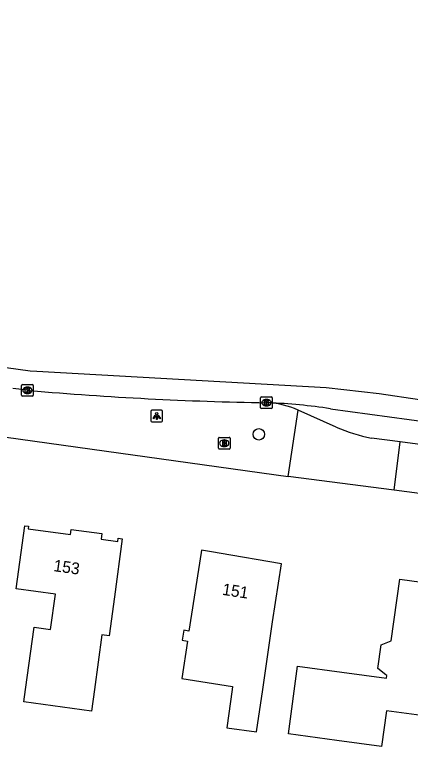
# Model space of a CAD drawing. Extents: x 161486 to 162249, y 379484 to 380829.
# Drawn here: x 162055 to 162088.8, y 380745.1 to 380807.6 of the extents above; entities that cross this region are included whole.
import ezdxf

# ---------------------------------------------------------------- set-up
doc = ezdxf.new("R2010")
doc.units = 0
for name, color, linetype in [('IMGEO_Boom', 7, 'Continuous'), ('IMGEO_Brandkraan', 7, 'Continuous'), ('IMGEO_Fietspad_open', 7, 'Continuous'), ('IMGEO_Kolk', 7, 'Continuous'), ('IMGEO_Lichtpunt', 7, 'Continuous'), ('IMGEO_Pand', 7, 'Continuous'), ('IMGEO_Pand_nummerreeks', 7, 'Continuous'), ('IMGEO_Rijbaan_lokaal_gesloten', 7, 'Continuous'), ('IMGEO_Voetpad_open', 7, 'Continuous')]:
    doc.layers.add(name, color=color, linetype=linetype)

msp = doc.modelspace()

# ---------------------------------------------------------------- linework, layer by layer
at = {"layer": 'IMGEO_Boom'}
msp.add_circle((162075.88, 380771.793), 0.489, dxfattribs=at)
at = {"layer": 'IMGEO_Brandkraan'}
for p, q in [((162072.429, 380770.606), (162072.429, 380771.458)), ((162072.504, 380771.532), (162073.356, 380771.532)), ((162072.917, 380771.312), (162072.942, 380771.312)), ((162073.43, 380771.458), (162073.43, 380770.606)), ((162072.94, 380770.752), (162072.915, 380770.752)), ((162073.356, 380770.532), (162072.504, 380770.532))]:
    msp.add_line(p, q, dxfattribs=at)
for points in [[(162072.429, 380770.606), (162072.429, 380771.458)], [(162072.504, 380771.532), (162073.356, 380771.532)], [(162073.43, 380771.458), (162073.43, 380770.606)], [(162072.777, 380771.232), (162072.777, 380770.832), (162072.99, 380770.832)], [(162073.008, 380771.232), (162072.777, 380771.232)], [(162072.956, 380771.151), (162072.902, 380771.151), (162072.902, 380771.075)], [(162072.902, 380771.075), (162072.955, 380771.075)], [(162072.964, 380770.999), (162072.902, 380770.999), (162072.902, 380770.918)], [(162072.902, 380770.918), (162072.964, 380770.918)], [(162073.356, 380770.532), (162072.504, 380770.532)]]:
    msp.add_lwpolyline(points, dxfattribs=at)
for centre, radius, start, end in [((162072.506, 380771.456), 0.0765, 91.55205, 178.44795), ((162072.506, 380771.456), 0.0765, 91.55205, 178.44795), ((162073.354, 380771.456), 0.0765, 1.55205, 88.44795), ((162073.354, 380771.456), 0.0765, 1.55205, 88.44795), ((162072.957, 380771.113), 0.0379, 267.82845, 90.93552), ((162072.965, 380770.958), 0.0404, 269.87594, 90.50774), ((162072.996, 380771.083), 0.251, 268.66757, 293.53466), ((162073.012, 380771.087), 0.145, 59.4692, 91.53667), ((162073.037, 380771.134), 0.0922, 285.51372, 58.15012), ((162073.042, 380770.942), 0.105, 301.31148, 78.98903), ((162072.506, 380770.608), 0.0765, 181.55205, 268.44795), ((162072.506, 380770.608), 0.0765, 181.55205, 268.44795), ((162073.354, 380770.608), 0.0765, 271.55205, 358.44795), ((162073.354, 380770.608), 0.0765, 271.55205, 358.44795)]:
    msp.add_arc(centre, radius, start, end, dxfattribs=at)
for centre, major_axis, ratio, start_param, end_param in [((162072.916, 380771.032), (-0.387, 0.002), 0.722429, 4.712389, 7.853982), ((162072.941, 380771.032), (-0.39, 0.002), 0.717154, 1.570796, 4.712389)]:
    msp.add_ellipse(centre, major_axis=major_axis, ratio=ratio, start_param=start_param, end_param=end_param, dxfattribs=at)
at = {"layer": 'IMGEO_Fietspad_open'}
for points in [[(162056.331, 380775.531), (162056.107, 380775.55), (162054.874, 380775.706)], [(162076.711, 380774.488), (162076.528, 380774.495)], [(162082, 380773.982), (162090.414, 380772.833), (162103.563, 380771.053), (162105.995, 380770.702), (162108.893, 380770.206)]]:
    msp.add_lwpolyline(points, dxfattribs=at)
for centre, radius, start, end in [((162081.035, 381059.757), 285.298, 265.03245, 269.09475), ((162074.51, 380723.586), 50.95, 81.54631, 87.52395)]:
    msp.add_arc(centre, radius, start, end, dxfattribs=at)
at = {"layer": 'IMGEO_Kolk'}
for p, q in [((162055.61, 380775.123), (162055.61, 380775.975)), ((162055.685, 380776.049), (162056.537, 380776.049)), ((162056.098, 380775.829), (162056.123, 380775.829)), ((162056.611, 380775.975), (162056.611, 380775.123)), ((162056.537, 380775.049), (162055.685, 380775.049)), ((162056.121, 380775.269), (162056.096, 380775.269)), ((162076.032, 380774.067), (162076.032, 380774.919)), ((162076.107, 380774.993), (162076.959, 380774.993)), ((162076.52, 380774.773), (162076.545, 380774.773)), ((162077.033, 380774.919), (162077.033, 380774.067)), ((162076.959, 380773.993), (162076.107, 380773.993)), ((162076.543, 380774.213), (162076.518, 380774.213))]:
    msp.add_line(p, q, dxfattribs=at)
for points in [[(162055.61, 380775.123), (162055.61, 380775.975)], [(162055.685, 380776.049), (162056.537, 380776.049)], [(162055.931, 380775.749), (162056.054, 380775.749), (162056.054, 380775.598), (162056.184, 380775.749), (162056.348, 380775.749), (162056.202, 380775.598), (162056.355, 380775.349), (162056.203, 380775.349), (162056.118, 380775.513), (162056.054, 380775.446), (162056.054, 380775.349), (162055.931, 380775.349), (162055.931, 380775.749)], [(162056.611, 380775.975), (162056.611, 380775.123)], [(162056.537, 380775.049), (162055.685, 380775.049)], [(162076.032, 380774.067), (162076.032, 380774.919)], [(162076.107, 380774.993), (162076.959, 380774.993)], [(162076.353, 380774.693), (162076.476, 380774.693), (162076.476, 380774.542), (162076.606, 380774.693), (162076.77, 380774.693), (162076.624, 380774.542), (162076.777, 380774.293), (162076.625, 380774.293), (162076.54, 380774.457), (162076.476, 380774.39), (162076.476, 380774.293), (162076.353, 380774.293), (162076.353, 380774.693)], [(162077.033, 380774.919), (162077.033, 380774.067)], [(162076.959, 380773.993), (162076.107, 380773.993)]]:
    msp.add_lwpolyline(points, dxfattribs=at)
for centre, start, end in [((162055.687, 380775.973), 91.55205, 178.44795), ((162055.687, 380775.973), 91.55205, 178.44795), ((162056.535, 380775.973), 1.55205, 88.44795), ((162056.535, 380775.973), 1.55205, 88.44795), ((162055.687, 380775.125), 181.55205, 268.44795), ((162055.687, 380775.125), 181.55205, 268.44795), ((162056.535, 380775.125), 271.55205, 358.44795), ((162056.535, 380775.125), 271.55205, 358.44795), ((162076.109, 380774.917), 91.55205, 178.44795), ((162076.109, 380774.917), 91.55205, 178.44795), ((162076.957, 380774.917), 1.55205, 88.44795), ((162076.957, 380774.917), 1.55205, 88.44795), ((162076.109, 380774.069), 181.55205, 268.44795), ((162076.109, 380774.069), 181.55205, 268.44795), ((162076.957, 380774.069), 271.55205, 358.44795), ((162076.957, 380774.069), 271.55205, 358.44795)]:
    msp.add_arc(centre, 0.0765, start, end, dxfattribs=at)
for centre, major_axis, ratio, start_param, end_param in [((162056.097, 380775.549), (-0.387, 0.002), 0.722429, 4.712389, 7.853982), ((162056.122, 380775.549), (-0.39, 0.002), 0.717154, 1.570796, 4.712389), ((162076.519, 380774.493), (-0.387, 0.002), 0.722429, 4.712389, 7.853982), ((162076.544, 380774.493), (-0.39, 0.002), 0.717154, 1.570796, 4.712389)]:
    msp.add_ellipse(centre, major_axis=major_axis, ratio=ratio, start_param=start_param, end_param=end_param, dxfattribs=at)
at = {"layer": 'IMGEO_Lichtpunt'}
for p, q in [((162067.56, 380773.849), (162066.752, 380773.849)), ((162067.56, 380773.849), (162066.752, 380773.849)), ((162066.658, 380773.754), (162066.658, 380772.947)), ((162066.658, 380773.754), (162066.658, 380772.947)), ((162067.654, 380772.947), (162067.654, 380773.754)), ((162067.654, 380772.947), (162067.654, 380773.754)), ((162066.752, 380772.853), (162067.56, 380772.853)), ((162066.752, 380772.853), (162067.56, 380772.853))]:
    msp.add_line(p, q, dxfattribs=at)
for points in [[(162067.032, 380773.418), (162067.071, 380773.39), (162066.883, 380773.128), (162066.845, 380773.155), (162067.032, 380773.418)], [(162067.134, 380773.37), (162067.181, 380773.37), (162067.181, 380773.048), (162067.134, 380773.048), (162067.134, 380773.37)], [(162067.244, 380773.39), (162067.282, 380773.417), (162067.469, 380773.155), (162067.43, 380773.127), (162067.244, 380773.39)]]:
    msp.add_lwpolyline(points, dxfattribs=at)
msp.add_circle((162067.157, 380773.552), 0.0994, dxfattribs=at)
for centre, start, end in [((162066.752, 380773.754), 90, 180), ((162066.752, 380773.754), 90, 180), ((162067.56, 380773.754), 0, 90), ((162067.56, 380773.754), 0, 90), ((162066.752, 380772.947), 180, 270), ((162066.752, 380772.947), 180, 270), ((162067.56, 380772.947), 270, 0), ((162067.56, 380772.947), 270, 360)]:
    msp.add_arc(centre, 0.0946, start, end, dxfattribs=at)
at = {"layer": 'IMGEO_Pand'}
for points in [[(162055.814, 380748.931), (162055.959, 380750), (162056.68, 380755.318), (162058.083, 380755.127), (162058.495, 380758.152), (162055.159, 380758.606), (162055.891, 380763.989), (162056.202, 380763.946), (162056.171, 380763.719), (162059.801, 380763.225), (162059.861, 380763.673), (162062.471, 380763.318), (162062.407, 380762.844), (162063.83, 380762.651), (162063.865, 380762.911), (162064.218, 380762.863), (162063.544, 380757.909), (162063.091, 380754.579), (162062.47, 380754.663), (162061.838, 380750), (162061.588, 380748.159), (162060.77, 380748.268), (162055.814, 380748.931)], [(162077.054, 380755.777), (162077.81, 380760.719), (162072.492, 380761.628), (162071.997, 380761.713), (162070.973, 380761.888), (162070.942, 380761.685), (162069.902, 380754.994), (162069.471, 380755.061), (162069.338, 380754.201), (162069.799, 380754.13), (162069.302, 380750.935), (162073.644, 380750.26), (162073.608, 380750), (162073.159, 380746.733), (162075.688, 380746.395), (162076.213, 380750), (162077.054, 380755.777)], [(162093.629, 380747.266), (162087.642, 380748.067), (162086.775, 380748.183), (162086.365, 380745.142), (162082.553, 380745.652), (162078.427, 380746.204), (162079.199, 380751.982), (162082.972, 380751.478), (162086.788, 380750.968), (162086.817, 380751.187), (162086.74, 380751.247), (162086.054, 380751.781), (162086.335, 380753.801), (162087.195, 380754.15), (162087.928, 380759.421), (162095.134, 380758.418)]]:
    msp.add_lwpolyline(points, dxfattribs=at)
at = {"layer": 'IMGEO_Rijbaan_lokaal_gesloten'}
msp.add_lwpolyline([(161833.402, 380807.634), (161845.075, 380805.921), (161887.22, 380800.191), (161944.816, 380792.342), (162034.971, 380780.165), (162056.354, 380777.224), (162056.903, 380777.191), (162081.643, 380775.785), (162086.162, 380775.288), (162093.056, 380774.264), (162108.19, 380772.217), (162118.907, 380770.062), (162138.618, 380766.344), (162139.976, 380766.161)], dxfattribs=at)
at = {"layer": 'IMGEO_Voetpad_open'}
for points in [[(162078.395, 380768.186), (162079.233, 380773.859)], [(162082.501, 380772.401), (162079.233, 380773.859)], [(162051.77, 380771.591), (162051.815, 380771.888), (162078.395, 380768.186)], [(162087.955, 380771.156), (162085.507, 380771.474)], [(162087.446, 380767.03), (162087.955, 380771.156)], [(162100.863, 380769.405), (162087.955, 380771.156)], [(162087.446, 380767.03), (162078.395, 380768.186)], [(162108.45, 380764.256), (162087.446, 380767.03)]]:
    msp.add_lwpolyline(points, dxfattribs=at)
for centre, radius, start, end in [((162076.328, 380767.583), 6.916, 65.16463, 86.82704), ((162088.013, 380784.938), 13.696, 246.26651, 259.45572)]:
    msp.add_arc(centre, radius, start, end, dxfattribs=at)

# ---------------------------------------------------------------- texts
at = {"layer": 'IMGEO_Pand_nummerreeks'}
for s, rotation, p in [('153', 352.07778, (162058.295, 380760.111)), ('151', 351.19364, (162072.707, 380758.092))]:
    msp.add_text(s, height=1, rotation=rotation, dxfattribs=at).set_placement(p)

doc.saveas('drawing.dxf')
